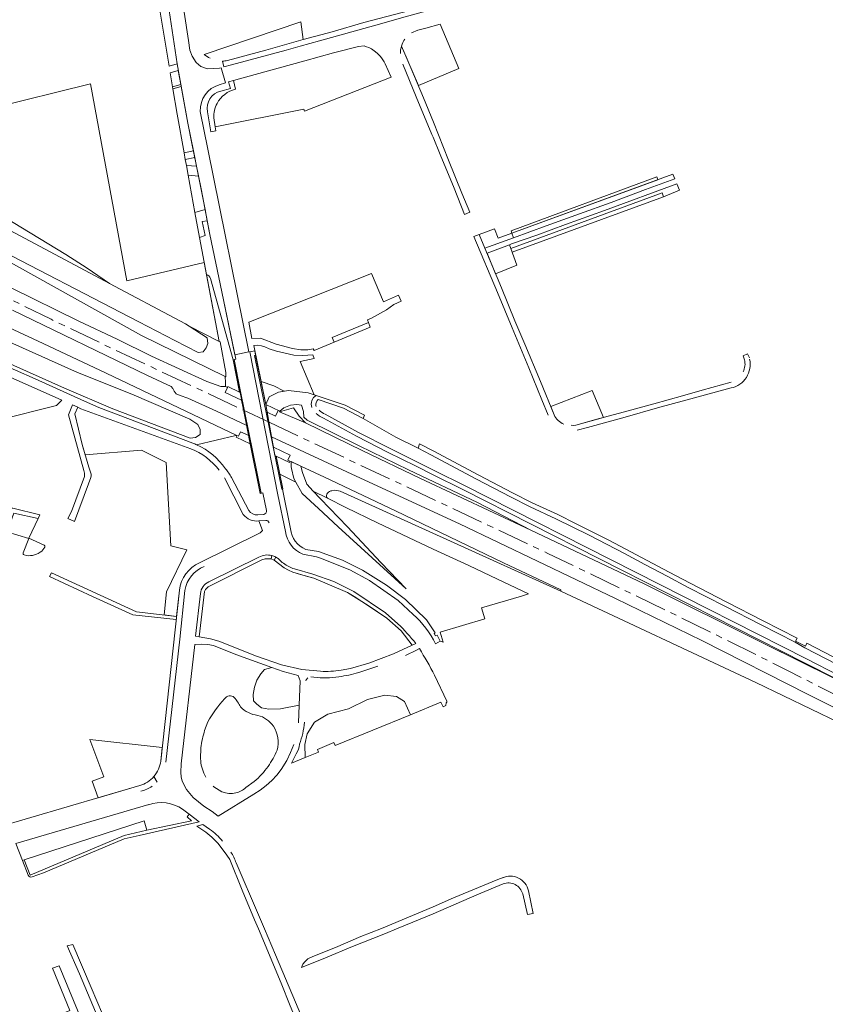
# Model space of a CAD drawing. Header units: metres. Extents: x 209813 to 223847, y 571801 to 587119.
# Tile 736 of 746: x 222370 to 222624, y 585226 to 585536. Entities that reach past the tile are written whole.
import ezdxf

# ---------------------------------------------------------------- set-up
doc = ezdxf.new("R2010")
doc.units = ezdxf.units.M
doc.linetypes.add('AM-AS', pattern=[16, 10, -2, 2, -2])
for name, color, linetype, lineweight in [('B-RO-AM-AS_SPOOR-G', 8, 'AM-AS', 0), ('B-RO-GK-BESCHOEIING-G', 8, 'GK-BESCHOEIING', 0), ('B-RO-GR-BEPLANTING_CULTUUR_BODEMBEDEKKER-GV', 8, 'Continuous', 0), ('B-RO-GR-BEPLANTING_CULTUUR_BOSPLANTSOEN-GV', 8, 'Continuous', 0), ('B-RO-GR-BEPLANTING_CULTUUR_HEESTERS-GV', 8, 'Continuous', 0), ('B-RO-GR-BEPLANTING_CULTUUR_VASTE PLANTENVAK-GV', 8, 'Continuous', 0), ('B-RO-GR-GRAS-GV', 8, 'Continuous', 0), ('B-RO-GR-GROENVOORZIENING-GV', 8, 'Continuous', 0), ('B-RO-GR-HAAG-GV', 8, 'Continuous', 0), ('B-RO-IE-TERREINAFSCHEIDING_KUNSTMATIG_MUUR-GV', 8, 'Continuous', 0), ('B-RO-OG-TERREIN_CULTUURSCHEIDING-GV', 8, 'Continuous', 0), ('B-RO-VH-VERHARDING_FUNDERING_ZAND-GV', 8, 'Continuous', 0), ('B-RO-VH-VERHARDING_HALFVERHARDING-GV', 8, 'Continuous', 0), ('B-RO-VH-VERHARDING_OPEN-GV', 8, 'Continuous', 0), ('B-RO-VH-VERHARDING_STRAATBAKSTEEN-GV', 8, 'Continuous', 0), ('B-RO-VH-VERHARDING_TEGEL-GV', 8, 'Continuous', 0)]:
    doc.layers.add(name, color=color, linetype=linetype, lineweight=lineweight)
doc.linetypes.add('GK-BESCHOEIING', pattern='A,30,-5,[1,NLCS.shx,S=1,R=0,X=0,Y=0],-5', length=40)

msp = doc.modelspace()

# ---------------------------------------------------------------- linework, layer by layer
at = {"layer": 'B-RO-AM-AS_SPOOR-G', "flags": 128}
for points in [[(222072.856, 585600.132), (222087.478, 585593.239), (222118.847, 585578.405), (222135.784, 585570.245), (222163.995, 585556.232), (222176.817, 585549.678), (222191.981, 585541.776), (222208.399, 585533.034), (222255.371, 585507.19), (222274.867, 585496.365), (222302.677, 585481.15), (222316.969, 585473.523), (222329.015, 585467.21), (222342.707, 585460.16), (222367.558, 585447.701), (222379.576, 585441.831), (222396.708, 585433.616), (222440.248, 585413.168)], [(222440.248, 585413.168), (222448.252, 585409.409)], [(222448.252, 585409.409), (222500.327, 585384.952), (222536.168, 585368.087), (222582.069, 585345.932), (222611.692, 585331.188), (222658.182, 585307.548), (222687.897, 585292.289), (222765.892, 585252.448), (222786.748, 585241.977)]]:
    msp.add_lwpolyline(points, dxfattribs=at)
at = {"layer": 'B-RO-GK-BESCHOEIING-G', "flags": 128}
for points in [[(222478.389, 585411.673), (222477.868, 585410.587)], [(222477.868, 585410.587), (222488.232, 585404.74), (222495.276, 585401.203)], [(222495.276, 585401.203), (222495.695, 585402.631)]]:
    msp.add_lwpolyline(points, dxfattribs=at)
at = {"layer": 'B-RO-GR-BEPLANTING_CULTUUR_BODEMBEDEKKER-GV', "flags": 128}
for points in [[(222437.698, 585514.364), (222437.104, 585517.088), (222435.509, 585516.64), (222436.087, 585514.545), (222433.027, 585513.7)], [(222428.828, 585507.257), (222429.935, 585500.956), (222431.483, 585501.266), (222431.28, 585502.498)], [(222431.28, 585502.498), (222430.856, 585505.314)]]:
    msp.add_lwpolyline(points, dxfattribs=at)
at = {"layer": 'B-RO-GR-BEPLANTING_CULTUUR_BODEMBEDEKKER-GV'}
for points in [[(222433.027, 585513.7, 0.4062052), (222428.828, 585507.257)], [(222430.856, 585505.314, -0.1314738), (222431.877, 585509.824)]]:
    msp.add_lwpolyline(points, format="xyb", dxfattribs=at)
at = {"layer": 'B-RO-GR-BEPLANTING_CULTUUR_BOSPLANTSOEN-GV', "flags": 128}
for points in [[(222489.998, 585527.946), (222495.31, 585515.465), (222508.097, 585520.835), (222502.153, 585534.793), (222497.676, 585533.577), (222495.179, 585532.967), (222493.182, 585532.06)], [(222483.26, 585524.769), (222482.377, 585525.665), (222481.404, 585526.463), (222480.579, 585527.007), (222479.7, 585527.457), (222478.959, 585527.736), (222478.198, 585527.952), (222476.398, 585527.845), (222468.606, 585525.765), (222459.516, 585523.28), (222446.979, 585519.781), (222437.104, 585517.088), (222437.698, 585514.364)], [(222430.856, 585505.314), (222431.28, 585502.498), (222459.168, 585508.05), (222459.432, 585507.378), (222486.745, 585518.098), (222484.869, 585522.374)], [(222452.982, 585419.168), (222454.374, 585419.371), (222460.601, 585418.708), (222462.45, 585418.083), (222458.058, 585428.516), (222462.526, 585429.491), (222462.019, 585430.673), (222460.476, 585430.496), (222458.688, 585430.449), (222456.025, 585430.582), (222450.632, 585431.821), (222448.323, 585432.544), (222446.973, 585433.147), (222445.882, 585433.527), (222444.493, 585433.66), (222443.414, 585433.592), (222445.721, 585422.254)], [(222423.554, 585401.05), (222388.974, 585413.673), (222387.943, 585414.139), (222387.086, 585412.035), (222389.311, 585402.369), (222390.301, 585399.087)], [(222390.301, 585399.087), (222408.049, 585400.617), (222415.824, 585396.671), (222417.35, 585370.466), (222422.343, 585369.172), (222415.955, 585355.969), (222415.22, 585348.673), (222419.082, 585348.21), (222419.988, 585356.53)], [(222454.856, 585397.182), (222454.653, 585396.751), (222450.511, 585398.721), (222451.672, 585393.016), (222456.655, 585390.495), (222456.035, 585391.643), (222455.297, 585394.81)], [(222455.255, 585396.995), (222454.856, 585397.182)], [(222458.223, 585395.608), (222455.255, 585396.995)], [(222540.171, 585356.172), (222540.231, 585356.606), (222522.167, 585365.118), (222488.068, 585381.524), (222465.746, 585392.091), (222458.223, 585395.608), (222458.792, 585393.596), (222460.128, 585389.89), (222462.144, 585387.718), (222466.63, 585385.448), (222466.48, 585385.677), (222466.368, 585386.034), (222466.388, 585386.298)], [(222440.13, 585380.326), (222434.216, 585391.845)], [(222451.672, 585393.016), (222452.615, 585388.385), (222452.444, 585388.344)], [(222456.655, 585390.495), (222458.717, 585386.995), (222463.849, 585382.274), (222470.077, 585376.448), (222491.451, 585356.96), (222483.533, 585365.193), (222472.977, 585376.487), (222464.46, 585385.222), (222462.144, 585387.718)], [(222452.444, 585388.344), (222455.024, 585375.844)], [(222468.077, 585387.842), (222469.016, 585388.02), (222470.707, 585387.638), (222540.171, 585356.172)], [(222459.888, 585369.341), (222463.817, 585368.629), (222471.366, 585365.902), (222477.663, 585362.825), (222485.257, 585358.028), (222491.263, 585353.533), (222497.832, 585347.119), (222500.617, 585343.066), (222500.296, 585342.835), (222500.761, 585342.063), (222501.19, 585342.321), (222502.188, 585340.396), (222503.107, 585340.149), (222502.225, 585343.271), (222516.307, 585347.511), (222515.224, 585350.964), (222527.809, 585354.655), (222530.067, 585355.335), (222518.046, 585361.011), (222511.18, 585364.237), (222499.932, 585369.379), (222482.421, 585377.761), (222472.443, 585382.507), (222466.63, 585385.448)], [(222426.305, 585365.101), (222445.46, 585374.594), (222446.194, 585375.245), (222445.06, 585378.33)], [(222414.12, 585302.657), (222414.581, 585306.887), (222391.78, 585309.416), (222396.145, 585297.659), (222392.471, 585296.295), (222394.395, 585291.112), (222407.498, 585294.949)]]:
    msp.add_lwpolyline(points, dxfattribs=at)
at = {"layer": 'B-RO-GR-BEPLANTING_CULTUUR_BOSPLANTSOEN-GV'}
for points in [[(222491.089, 585530.151, 0.0874394), (222489.998, 585527.946)], [(222484.869, 585522.374, 0.0604629), (222483.26, 585524.769)], [(222437.698, 585514.364, 0.2147465), (222431.877, 585509.824)], [(222432.576, 585394.254, 0.1383242), (222423.554, 585401.05)], [(222455.255, 585396.995, 0.0787335), (222455.297, 585394.81)], [(222466.388, 585386.298, -0.2617443), (222467.342, 585387.595)], [(222467.342, 585387.595, -0.1541632), (222468.077, 585387.842)], [(222445.06, 585378.33, -0.2693948), (222440.13, 585380.326)], [(222411.968, 585297.806, 0.1472057), (222414.12, 585302.657)]]:
    msp.add_lwpolyline(points, format="xyb", dxfattribs=at)
at = {"layer": 'B-RO-GR-BEPLANTING_CULTUUR_BOSPLANTSOEN-GV', "flags": 128}
for points in [[(222462.445, 585432.036), (222468.73, 585434.622), (222468.192, 585436.093), (222479.607, 585440.788), (222479.27, 585441.678), (222480.572, 585442.173), (222485.24, 585444.809), (222487.578, 585446.509), (222489.905, 585447.528), (222489.087, 585449.398), (222484.283, 585447.307), (222480.522, 585456.266), (222441.894, 585440.937), (222442.872, 585435.788), (222445.578, 585435.9), (222450.543, 585434.033), (222455.641, 585432.59), (222458.316, 585432.202), (222460.502, 585432.268), (222462.2, 585432.557)], [(222382.939, 585416.404), (222365.715, 585424.017), (222357.68, 585427.599), (222349.345, 585431.332), (222334.771, 585437.891), (222329.107, 585425.472), (222341.849, 585419.905), (222341.597, 585419.206), (222349.042, 585416.096), (222350.317, 585406.714), (222362.807, 585410.007), (222381.254, 585414.649)], [(222452.982, 585419.168), (222449.815, 585420.829), (222445.721, 585422.254), (222447.204, 585414.965), (222448.312, 585417.449), (222451.194, 585418.907)], [(222449.083, 585332.1), (222446.865, 585331.465), (222445.624, 585330.142), (222444.382, 585328.118), (222443.626, 585325.914), (222443.296, 585323.599), (222443.378, 585321.614), (222444.37, 585320.539), (222445.858, 585319.464), (222448.173, 585318.968), (222451.892, 585319.133), (222457.702, 585320.28), (222458.088, 585327.883), (222457.396, 585329.637), (222452.702, 585330.858)], [(222459.603, 585303.749), (222463.887, 585305.484), (222463.522, 585306.278), (222468.717, 585308.502), (222469.109, 585307.599), (222492.86, 585317.225), (222490.987, 585321.391), (222488.424, 585322.962), (222484.787, 585323.458), (222479.249, 585322.052), (222473.298, 585319.076), (222466.767, 585317.422), (222462.552, 585314.859), (222460.32, 585311.22), (222459.576, 585307.913)]]:
    msp.add_lwpolyline(points, close=True, dxfattribs=at)
at = {"layer": 'B-RO-GR-BEPLANTING_CULTUUR_HEESTERS-GV', "flags": 128}
for points in [[(222435.115, 585523.388), (222447.203, 585526.685), (222459.046, 585530.002), (222458.239, 585535.576), (222427.839, 585525.264)], [(222543.458, 585408.45), (222544.207, 585408.392), (222544.958, 585408.484), (222553.707, 585410.853), (222550.144, 585419.433), (222537.037, 585414.338), (222538.092, 585411.71)], [(222447.472, 585381.579), (222446.346, 585387.178), (222445.486, 585387.003), (222442.305, 585402.623), (222437.934, 585404.702), (222438.086, 585405.115), (222437.819, 585405.219), (222425.444, 585402.295)], [(222436.463, 585391.974), (222441.935, 585381.592)], [(222377.342, 585370.72), (222372.538, 585372.875), (222375.456, 585379.068), (222367.857, 585380.729), (222365.64, 585374.884), (222372.497, 585372.766), (222370.781, 585368.245)], [(222444.68, 585380.237), (222446.57, 585380.386)], [(222376.629, 585368.813), (222377.57, 585370.014)], [(222371.095, 585367.592), (222371.772, 585367.383)]]:
    msp.add_lwpolyline(points, dxfattribs=at)
at = {"layer": 'B-RO-GR-BEPLANTING_CULTUUR_HEESTERS-GV'}
for points in [[(222427.839, 585525.264, 0.0708627), (222429.713, 585524.068)], [(222538.092, 585411.71, 0.1959632), (222541.162, 585408.825)], [(222425.444, 585402.295, -0.1324504), (222434.54, 585394.758)], [(222434.54, 585394.758, -0.0307479), (222436.463, 585391.974)], [(222441.935, 585381.592, 0.2774268), (222444.68, 585380.237)], [(222446.57, 585380.386, 0.4473106), (222447.472, 585381.579)], [(222371.772, 585367.383, 0.1980517), (222376.629, 585368.813)], [(222377.57, 585370.014, 0.4364814), (222377.342, 585370.72)], [(222370.781, 585368.245, 0.4291125), (222371.095, 585367.592)]]:
    msp.add_lwpolyline(points, format="xyb", dxfattribs=at)
at = {"layer": 'B-RO-GR-BEPLANTING_CULTUUR_HEESTERS-GV', "flags": 128}
for points in [[(222519.28, 585470.299), (222514.509, 585468.571), (222516.307, 585464.213), (222525.325, 585467.513), (222524.8, 585468.948), (222520.462, 585467.358)], [(222524.485, 585464.127), (222524.069, 585465.305), (222516.99, 585462.656), (222519.667, 585456.201), (222526.378, 585458.936)], [(222409.789, 585280.885), (222408.939, 585283.815), (222371.104, 585271.577), (222372.992, 585266.695), (222402.562, 585279.184)]]:
    msp.add_lwpolyline(points, close=True, dxfattribs=at)
at = {"layer": 'B-RO-GR-BEPLANTING_CULTUUR_VASTE PLANTENVAK-GV', "flags": 128}
msp.add_lwpolyline([(222389.059, 585221.495), (222387.9, 585224.193), (222382.102, 585238.079), (222380.013, 585237.391), (222385.523, 585224.085), (222380.441, 585221.981), (222380.602, 585221.59), (222373.446, 585218.607), (222369.821, 585217.111), (222371.029, 585213.991), (222384.531, 585219.641), (222386.314, 585215.469)], dxfattribs=at)
at = {"layer": 'B-RO-GR-GRAS-GV', "flags": 128}
for points in [[(222168.797, 585557.603), (222207.796, 585537.757), (222247.398, 585515.968), (222293.998, 585489.753), (222319.921, 585475.999), (222345.001, 585462.896), (222367.002, 585451.742), (222388.269, 585441.256), (222400.391, 585435.608), (222411.2, 585430.266), (222428.617, 585422.209), (222433.063, 585420.622), (222434.574, 585420.62), (222434.583, 585421.976), (222434.441, 585423.817), (222408.045, 585436.765), (222347.426, 585470.475), (222307.666, 585491.11), (222279.09, 585509.692), (222217.321, 585547.472), (222187, 585565.644)], [(222397.933, 585453.146), (222420.154, 585441.315), (222421.907, 585440.413), (222423.073, 585439.667), (222432.547, 585434.847), (222427.795, 585459.689), (222403.423, 585453.963), (222391.95, 585516.034), (222360.463, 585508.249), (222356.342, 585509.255), (222354.719, 585511.807), (222350.109, 585529.303), (222348.546, 585537.304)], [(222363.408, 585471.507), (222397.933, 585453.146), (222390.935, 585457.975), (222384.19, 585462.305), (222364.67, 585474.101)], [(222423.073, 585439.667), (222428.776, 585436.022), (222428.976, 585434.262), (222428.469, 585432.862), (222427.49, 585431.611), (222425.872, 585431.402), (222418.534, 585435.168), (222407.205, 585441.016), (222358.442, 585466.274)], [(222358.491, 585442.847), (222377.116, 585434.187), (222396.935, 585424.9), (222438.117, 585405.195), (222438.613, 585404.973), (222439.247, 585406.402), (222441.851, 585405.18), (222441.206, 585408.395), (222431.698, 585412.888), (222422.665, 585416.955), (222420.193, 585417.853), (222419.033, 585418.4), (222418.377, 585419.188), (222417.895, 585420.042), (222417.436, 585420.677), (222409.931, 585424.18), (222367.374, 585444.671)], [(222434.441, 585423.817), (222434.594, 585423.742), (222434.602, 585425.096), (222432.811, 585434.712), (222432.547, 585434.847)], [(222649.789, 585307.889), (222618.213, 585323.654), (222584.61, 585340.618), (222557.403, 585353.897), (222508.237, 585377.427), (222475.678, 585392.382), (222449.078, 585404.767), (222449.656, 585401.516), (222454.964, 585399.024), (222454.225, 585397.488), (222458.223, 585395.608), (222465.746, 585392.091), (222488.068, 585381.524), (222522.167, 585365.118), (222540.231, 585356.606), (222540.171, 585356.172), (222601.675, 585327.396), (222627.818, 585314.846)]]:
    msp.add_lwpolyline(points, dxfattribs=at)
msp.add_lwpolyline([(222455.962, 585413.893), (222451.578, 585412.682), (222459.747, 585409.254), (222457.735, 585411.332)], close=True, dxfattribs=at)
at = {"layer": 'B-RO-GR-GROENVOORZIENING-GV', "flags": 128}
for points in [[(222425.444, 585402.295), (222437.819, 585405.219), (222438.117, 585405.195), (222396.935, 585424.9), (222377.116, 585434.187), (222358.491, 585442.847), (222317.152, 585462.24), (222243.339, 585496.81), (222214.984, 585510.01), (222204.329, 585515.176), (222194.449, 585519.72), (222183.892, 585524.702)], [(222211.063, 585481.348), (222212.139, 585476.981), (222216.024, 585471.276), (222220.984, 585466.232), (222226.853, 585463.751), (222233.135, 585463.669), (222235.603, 585462.38), (222259.937, 585466.94), (222268.889, 585468.664), (222275.885, 585467.179), (222278.136, 585466.183), (222305.417, 585453.947), (222348.208, 585434.838), (222362.033, 585428.582), (222374.561, 585423.032), (222390.133, 585416.069), (222394.581, 585414.038), (222424.235, 585402.805)], [(222428.504, 585455.98), (222432.547, 585434.847), (222432.811, 585434.712), (222434.602, 585425.096), (222434.594, 585423.742), (222434.441, 585423.817), (222434.583, 585421.976), (222434.574, 585420.62), (222435.15, 585420.332), (222435.289, 585420.644), (222438.995, 585418.877), (222436.966, 585429.097), (222429.797, 585454.683)], [(222350.025, 585442.025), (222387.884, 585425.064), (222405.009, 585418.302), (222423.254, 585410.419), (222425.772, 585408.728), (222426.534, 585407.137), (222426.567, 585405.58), (222425.043, 585404.585), (222423.396, 585404.398), (222399.036, 585413.644), (222383.739, 585420.15), (222327.826, 585445.086)], [(222462.45, 585418.083), (222460.601, 585418.708), (222454.374, 585419.371), (222451.194, 585418.907), (222448.312, 585417.449), (222447.204, 585414.965), (222451.653, 585412.845), (222452.917, 585413.903), (222455.037, 585414.764), (222457.024, 585414.996), (222458.497, 585414.772), (222459.151, 585412.747), (222459.19, 585411.03), (222460.231, 585410.065), (222476.662, 585401.957), (222492.223, 585394.42), (222513.95, 585384.129), (222530.794, 585375.445), (222566.46, 585358.503), (222604.823, 585339.378), (222636.039, 585323.972)], [(222461.782, 585416.215), (222462.312, 585417.196), (222463.093, 585417.866), (222462.45, 585418.083)], [(222463.058, 585415.525), (222463.46, 585416.27), (222463.765, 585416.531), (222471.751, 585413.805), (222477.868, 585410.587), (222478.389, 585411.673), (222472.266, 585414.738), (222463.093, 585417.866)], [(222465.374, 585410.707), (222475.798, 585405.008), (222485.774, 585399.911), (222494.454, 585395.671), (222499.941, 585392.845), (222509.288, 585388.215), (222617.056, 585333.626), (222627.2, 585328.414), (222636.039, 585323.972), (222644.429, 585319.832), (222670.827, 585305.99), (222709.796, 585286.022), (222732.783, 585274.377), (222796.62, 585241.73), (222806.332, 585236.561)], [(222627.815, 585329.614), (222617.666, 585334.829), (222509.887, 585389.424), (222500.549, 585394.049), (222495.059, 585396.877), (222486.377, 585401.118), (222476.416, 585406.207), (222465.933, 585411.942)], [(222631.297, 585332.771), (222617.793, 585339.81), (222617.3, 585338.85), (222614.159, 585340.463), (222614.652, 585341.424), (222603.998, 585346.872), (222592.56, 585352.749), (222581.024, 585358.676), (222574.411, 585362.199), (222567.401, 585365.876), (222555.318, 585372.21), (222545.024, 585377.423), (222539.254, 585380.287), (222531.194, 585384.026), (222525.028, 585387.194), (222514.337, 585392.712), (222499.976, 585400.4), (222495.695, 585402.631), (222495.276, 585401.203), (222499.294, 585399.109), (222513.663, 585391.417), (222524.362, 585385.895), (222530.531, 585382.724), (222538.622, 585378.971), (222549.143, 585373.867), (222560.31, 585368.004), (222566.719, 585364.586), (222573.729, 585360.909), (222580.341, 585357.386), (222591.9, 585351.447), (222603.342, 585345.568), (222614.114, 585340.059), (222617.143, 585338.371), (222630.561, 585331.378)], [(222445.083, 585366.879), (222429.273, 585359.093)], [(222488.896, 585345.848), (222484.96, 585349.334), (222474.965, 585356.049), (222468.664, 585359.218), (222462.056, 585361.584), (222456.251, 585363.178)], [(222373.567, 585266.141), (222377.156, 585267.393), (222402.606, 585278.19), (222407.311, 585279.221), (222426.281, 585283.541), (222423.076, 585285.932), (222422.448, 585285.09), (222423.771, 585283.862), (222409.789, 585280.885), (222402.562, 585279.184), (222372.992, 585266.695), (222371.104, 585271.577), (222370.519, 585271.351), (222372.304, 585266.725)]]:
    msp.add_lwpolyline(points, dxfattribs=at)
for points in [[(222570.77, 585485.799), (222570.439, 585486.702), (222524.527, 585469.693), (222524.8, 585468.948)], [(222524.883, 585463.025), (222572.612, 585480.465), (222572.172, 585481.69), (222524.485, 585464.127)]]:
    msp.add_lwpolyline(points, close=True, dxfattribs=at)
at = {"layer": 'B-RO-GR-GROENVOORZIENING-GV'}
for points in [[(222429.797, 585454.683, 0.2447871), (222428.504, 585455.98)], [(222461.782, 585416.215, 0.1488261), (222461.69, 585414.025)], [(222463.066, 585414.379, -0.1274057), (222463.058, 585415.525)], [(222465.933, 585411.942, -0.0842682), (222464.083, 585413.178)], [(222465.374, 585410.707, -0.0838011), (222463.156, 585412.189)], [(222424.235, 585402.805, -0.0141203), (222425.444, 585402.295)], [(222451.335, 585366.278, 0.0522723), (222450.383, 585366.925)], [(222452.856, 585364.966, -0.0787294), (222451.335, 585366.278)], [(222456.251, 585363.178, -0.0966438), (222452.856, 585364.966)]]:
    msp.add_lwpolyline(points, format="xyb", dxfattribs=at)
at = {"layer": 'B-RO-GR-HAAG-GV', "flags": 128}
for points in [[(222524.8, 585468.948), (222570.77, 585485.799), (222570.439, 585486.702), (222524.527, 585469.693)], [(222524.485, 585464.127), (222524.883, 585463.025), (222572.612, 585480.465), (222572.172, 585481.69)]]:
    msp.add_lwpolyline(points, close=True, dxfattribs=at)
for points in [[(222426.623, 585355.402), (222425.124, 585341.957), (222426.194, 585341.819), (222427.892, 585356.069), (222428.27, 585356.683), (222429.12, 585357.533), (222445.983, 585366.038), (222447.022, 585366.322), (222447.92, 585366.416), (222448.912, 585366.369), (222449.183, 585367.398)], [(222450.383, 585366.925), (222449.856, 585365.944), (222452.974, 585363.534), (222454.391, 585362.778), (222455.713, 585362.211), (222460.39, 585360.794), (222462.421, 585360.321), (222473.001, 585355.785), (222479.519, 585351.627), (222485.329, 585347.658), (222489.911, 585343.642), (222493.377, 585339.216), (222494.514, 585339.711)], [(222423.076, 585285.932), (222422.448, 585285.09), (222423.771, 585283.862), (222409.789, 585280.885), (222402.562, 585279.184), (222372.992, 585266.695), (222371.104, 585271.577), (222370.519, 585271.351), (222372.304, 585266.725)], [(222373.567, 585266.141), (222377.156, 585267.393), (222402.606, 585278.19), (222407.311, 585279.221), (222426.281, 585283.541), (222423.076, 585285.932)]]:
    msp.add_lwpolyline(points, dxfattribs=at)
at = {"layer": 'B-RO-GR-HAAG-GV'}
for points in [[(222449.183, 585367.398, 0.1943026), (222445.083, 585366.879)], [(222429.273, 585359.093, 0.2708057), (222426.623, 585355.402)], [(222494.514, 585339.711, 0.0346199), (222488.896, 585345.848)], [(222372.304, 585266.725, 0.4067658), (222373.567, 585266.141)]]:
    msp.add_lwpolyline(points, format="xyb", dxfattribs=at)
at = {"layer": 'B-RO-IE-TERREINAFSCHEIDING_KUNSTMATIG_MUUR-GV', "flags": 128}
for points in [[(222437.26, 585429.156), (222436.966, 585429.097), (222439.113, 585418.821), (222442.305, 585402.623), (222445.486, 585387.003), (222445.78, 585387.063), (222439.251, 585419.125)], [(222444.033, 585430.548), (222443.682, 585430.477), (222452.25, 585388.298), (222452.615, 585388.385), (222450.511, 585398.721), (222450.121, 585398.906), (222447.204, 585414.965)]]:
    msp.add_lwpolyline(points, close=True, dxfattribs=at)
at = {"layer": 'B-RO-OG-TERREIN_CULTUURSCHEIDING-GV', "flags": 128}
for points in [[(222419.271, 585522.365), (222416.77, 585539.174), (222414.886, 585551.381), (222412.233, 585552.846), (222411.797, 585552.846), (222413.287, 585542.461), (222416.748, 585521.635)], [(222420.45, 585515.833), (222419.647, 585520.283), (222417.098, 585519.519), (222417.834, 585515.06)], [(222424.409, 585494.924), (222422.643, 585503.69), (222420.56, 585515.225), (222417.936, 585514.44), (222419.253, 585506.462), (222421.469, 585494.328)], [(222424.841, 585492.804), (222421.853, 585492.223), (222422.199, 585490.331), (222425.389, 585490.106)], [(222424.909, 585475.491), (222428.102, 585476.429), (222426.038, 585486.915), (222422.759, 585487.263)], [(222524.8, 585468.948), (222525.325, 585467.513), (222535.633, 585471.256), (222546.125, 585475.093), (222556.064, 585478.686), (222566.909, 585482.77), (222576.145, 585486.12), (222575.548, 585487.55)], [(222524.069, 585465.305), (222524.485, 585464.127), (222572.172, 585481.69), (222572.612, 585480.465), (222577.616, 585482.554), (222576.778, 585484.563), (222553.937, 585476.158), (222541.689, 585471.74), (222532.702, 585468.387), (222524.672, 585465.573)], [(222451.578, 585412.682), (222455.962, 585413.893), (222457.735, 585411.332), (222459.747, 585409.254), (222477.858, 585400.394), (222495.734, 585391.802), (222530.784, 585375.45), (222513.95, 585384.129), (222492.223, 585394.42), (222476.662, 585401.957), (222460.231, 585410.065), (222459.19, 585411.03), (222459.151, 585412.747), (222458.497, 585414.772), (222457.024, 585414.996), (222455.037, 585414.764), (222452.917, 585413.903), (222451.653, 585412.845)]]:
    msp.add_lwpolyline(points, close=True, dxfattribs=at)
for points in [[(222428.78, 585472.917), (222427.215, 585472.656), (222428.172, 585468.212), (222426.346, 585467.622), (222428.504, 585455.98)], [(222429.797, 585454.683), (222436.966, 585429.097), (222437.802, 585429.265), (222433.423, 585450.499), (222429.615, 585468.588), (222428.78, 585472.917)], [(222470.954, 585331.28), (222473.923, 585331.824), (222479.712, 585333.522), (222487.428, 585336.412), (222493.377, 585339.216), (222489.911, 585343.642), (222485.329, 585347.658), (222475.646, 585354.179), (222473.001, 585355.785), (222462.421, 585360.321), (222458.122, 585361.455), (222455.713, 585362.211), (222454.391, 585362.778), (222452.974, 585363.534), (222449.856, 585365.944), (222448.912, 585366.369), (222447.92, 585366.416), (222447.022, 585366.322), (222445.983, 585366.038), (222429.12, 585357.533), (222428.27, 585356.683), (222427.892, 585356.069), (222426.194, 585341.819), (222429.85, 585341.214), (222432.397, 585340.453), (222444.275, 585335.748), (222452.147, 585332.983), (222458.542, 585331.508), (222464.52, 585330.948)], [(222449.083, 585332.1), (222437.777, 585336.177), (222430.705, 585339.036), (222428.949, 585339.383), (222427.124, 585339.474), (222424.833, 585339.416), (222420.516, 585301.828), (222420.433, 585299.057), (222420.577, 585297.676), (222420.891, 585296.323), (222422.202, 585293.727), (222424.367, 585291.205), (222427.754, 585288.488), (222430.296, 585286.776), (222432.189, 585285.267), (222443.422, 585292.223), (222445.428, 585293.506), (222447.332, 585294.935), (222449.114, 585296.514), (222450.75, 585298.245), (222452.08, 585300.017), (222453.858, 585302.809), (222455.047, 585305.303), (222456.045, 585307.879)], [(222495.621, 585338.125), (222494.697, 585337.566), (222491.272, 585335.866)], [(222457.527, 585314.727), (222457.702, 585320.28), (222451.892, 585319.133), (222448.173, 585318.968), (222445.858, 585319.464), (222444.37, 585320.539), (222443.378, 585321.614), (222443.296, 585323.599), (222443.626, 585325.914), (222444.382, 585328.118), (222445.624, 585330.142), (222446.865, 585331.465), (222449.083, 585332.1)], [(222482.56, 585332.58), (222476.513, 585330.59)], [(222462.393, 585329.065), (222461.441, 585329.217)], [(222504.313, 585321.564), (222500.398, 585329.727)], [(222456.831, 585304.973), (222455.318, 585302.013), (222459.603, 585303.749), (222459.576, 585307.913), (222460.32, 585311.22), (222462.552, 585314.859), (222466.767, 585317.422), (222473.298, 585319.076), (222479.249, 585322.052), (222484.787, 585323.458), (222488.424, 585322.962), (222490.987, 585321.391), (222492.86, 585317.225), (222502.429, 585321.167), (222503.129, 585319.752), (222503.953, 585320.119), (222504.088, 585320.978)], [(222427.965, 585312.303), (222428.421, 585313.671), (222428.978, 585315.001)], [(222426.721, 585302.752), (222426.673, 585303.353), (222426.74, 585306.855)], [(222437.773, 585292.598), (222436.691, 585292.433), (222435.597, 585292.466), (222434.522, 585292.657), (222433.421, 585292.982), (222430.882, 585294.529), (222430.633, 585294.73)], [(222443.59, 585296.225), (222440.931, 585294.285)], [(222410.412, 585288.96), (222368.451, 585276.714), (222370.519, 585271.351), (222371.104, 585271.577)], [(222371.104, 585271.577), (222408.939, 585283.815), (222409.789, 585280.885), (222423.771, 585283.862), (222422.448, 585285.09), (222423.076, 585285.932), (222421.006, 585287.477)]]:
    msp.add_lwpolyline(points, dxfattribs=at)
at = {"layer": 'B-RO-OG-TERREIN_CULTUURSCHEIDING-GV'}
for points in [[(222500.398, 585329.727, 0.0196549), (222495.621, 585338.125)], [(222460.493, 585328.873, 0.150241), (222459.888, 585327.925)], [(222470.294, 585329.231, -0.069863), (222462.393, 585329.065)], [(222464.52, 585330.948, 0.0509718), (222470.954, 585331.28)], [(222476.513, 585330.59, -0.0509637), (222470.294, 585329.231)], [(222428.978, 585315.001, -0.0622502), (222434.256, 585322.276)], [(222434.256, 585322.276, -0.4525479), (222437.308, 585322.693)], [(222437.308, 585322.693, -0.0450624), (222439.275, 585319.751)], [(222439.275, 585319.751, 0.1769717), (222444.675, 585317.046)], [(222504.088, 585320.978, 0.3304365), (222504.313, 585321.564)], [(222444.675, 585317.046, -0.1845449), (222449.651, 585313.605)], [(222449.651, 585313.605, -0.2071844), (222450.836, 585306.1)], [(222459.427, 585314.869, -0.0584486), (222457.895, 585307.921)], [(222426.74, 585306.855, -0.0416257), (222427.965, 585312.303)], [(222457.895, 585307.921, -0.1445315), (222456.831, 585304.973)], [(222450.836, 585306.1, -0.0414308), (222447.962, 585300.909)], [(222428.321, 585297.621, -0.1115143), (222426.721, 585302.752)], [(222447.962, 585300.909, -0.0607296), (222443.59, 585296.225)], [(222440.931, 585294.285, -0.1281996), (222437.773, 585292.598)], [(222421.006, 585287.477, 0.2351022), (222410.262, 585288.91)]]:
    msp.add_lwpolyline(points, format="xyb", dxfattribs=at)
at = {"layer": 'B-RO-VH-VERHARDING_FUNDERING_ZAND-GV', "flags": 128}
for points in [[(222449.183, 585367.398), (222448.912, 585366.369)], [(222449.183, 585367.398), (222448.912, 585366.369)], [(222448.912, 585366.369), (222449.856, 585365.944), (222450.383, 585366.925)], [(222448.912, 585366.369), (222449.856, 585365.944), (222450.383, 585366.925)]]:
    msp.add_lwpolyline(points, dxfattribs=at)
at = {"layer": 'B-RO-VH-VERHARDING_FUNDERING_ZAND-GV'}
msp.add_lwpolyline([(222450.383, 585366.925, 0.058297), (222449.183, 585367.398)], format="xyb", dxfattribs=at)
msp.add_lwpolyline([(222450.383, 585366.925, 0.058297), (222449.183, 585367.398)], format="xyb", dxfattribs=at)
at = {"layer": 'B-RO-VH-VERHARDING_HALFVERHARDING-GV', "flags": 128}
for points in [[(222367.374, 585444.671), (222409.931, 585424.18), (222417.436, 585420.677), (222417.895, 585420.042), (222418.377, 585419.188), (222419.033, 585418.4), (222420.193, 585417.853), (222422.665, 585416.955), (222431.698, 585412.888), (222441.206, 585408.395), (222439.613, 585416.329), (222434.441, 585418.741), (222435.15, 585420.332), (222434.574, 585420.62), (222433.063, 585420.622), (222428.617, 585422.209), (222411.2, 585430.266), (222400.391, 585435.608), (222388.269, 585441.256), (222367.002, 585451.742)], [(222644.429, 585319.832), (222604.823, 585339.378), (222566.46, 585358.503), (222530.784, 585375.45), (222495.734, 585391.802), (222477.858, 585400.394), (222459.747, 585409.254), (222451.578, 585412.682), (222451.653, 585412.845), (222451.122, 585413.098), (222450.285, 585411.354), (222447.69, 585412.564), (222449.078, 585404.767), (222475.678, 585392.382), (222508.237, 585377.427), (222557.403, 585353.897), (222584.61, 585340.618), (222618.213, 585323.654), (222649.789, 585307.889)]]:
    msp.add_lwpolyline(points, dxfattribs=at)
at = {"layer": 'B-RO-VH-VERHARDING_OPEN-GV', "flags": 128}
for points in [[(222420.45, 585515.833), (222417.834, 585515.06), (222417.936, 585514.44), (222420.56, 585515.225)], [(222424.409, 585494.924), (222421.469, 585494.328), (222421.853, 585492.223), (222424.841, 585492.804)], [(222425.389, 585490.106), (222422.199, 585490.331), (222422.759, 585487.263), (222426.038, 585486.915)], [(222424.909, 585475.491), (222426.346, 585467.622), (222428.172, 585468.212), (222427.215, 585472.656), (222428.78, 585472.917), (222428.102, 585476.429)], [(222468.73, 585434.622), (222480.161, 585439.324), (222479.607, 585440.788), (222468.192, 585436.093)]]:
    msp.add_lwpolyline(points, close=True, dxfattribs=at)
at = {"layer": 'B-RO-VH-VERHARDING_STRAATBAKSTEEN-GV', "flags": 128}
for points in [[(222416.311, 585574.436), (222414.316, 585580.072), (222409.269, 585578.63), (222411.162, 585572.728), (222412.612, 585566.164), (222416.77, 585539.174), (222419.271, 585522.365), (222422.643, 585503.69), (222423.834, 585497.752), (222426.842, 585482.965), (222429.615, 585468.588), (222433.423, 585450.499), (222437.52, 585430.653), (222441.897, 585431.548), (222428.984, 585495.433), (222426.592, 585507.329)], [(222432.56, 585515.758), (222434.57, 585516.359), (222433.159, 585521.078), (222432.675, 585520.934), (222428.881, 585520.729), (222426.797, 585521.515), (222425.293, 585522.78), (222423.994, 585524.729), (222423.277, 585526.677), (222422.867, 585529.685), (222416.292, 585573.106)]]:
    msp.add_lwpolyline(points, dxfattribs=at)
at = {"layer": 'B-RO-VH-VERHARDING_STRAATBAKSTEEN-GV'}
msp.add_lwpolyline([(222426.592, 585507.329, -0.3480174), (222432.56, 585515.758)], format="xyb", dxfattribs=at)
at = {"layer": 'B-RO-VH-VERHARDING_TEGEL-GV', "flags": 128}
for points in [[(222562.615, 585552.776), (222563.268, 585552.913), (222561.328, 585558.058), (222558.11, 585557.227), (222557.402, 585559.194), (222558.965, 585559.81), (222555.226, 585569.697), (222542.326, 585565.147), (222546.539, 585553.974), (222533.822, 585550.507), (222525.966, 585548.363), (222513.045, 585544.782), (222500.097, 585541.203), (222492.255, 585539.059), (222478.12, 585535.304), (222468.181, 585532.466), (222459.046, 585530.002), (222447.203, 585526.685), (222435.115, 585523.388)], [(222433.608, 585523.2), (222434.038, 585521.338), (222436.421, 585522.042), (222453.703, 585526.659), (222458.098, 585527.876), (222464.192, 585529.6), (222481.923, 585534.518), (222491.163, 585537.154), (222499.973, 585539.517), (222508.775, 585541.879), (222518.332, 585544.475), (222526.63, 585546.698), (222535.885, 585549.2), (222544.689, 585551.662), (222553.589, 585553.972), (222555.489, 585549.579)], [(222511.538, 585475.548), (222508.993, 585481.549), (222504.855, 585491.997), (222500.04, 585503.974), (222496.91, 585511.665), (222491.814, 585523.801), (222489.998, 585527.946)], [(222490.42, 585522.195), (222494.609, 585511.956), (222499.51, 585500.071), (222500.006, 585499.219), (222502.174, 585493.777), (222506.61, 585483.125), (222509.89, 585474.863), (222511.538, 585475.548)], [(222538.092, 585411.71), (222533.756, 585422.26), (222528.882, 585433.967), (222525.712, 585441.404), (222521.522, 585451.703), (222520.158, 585455.019), (222516.307, 585464.213), (222514.509, 585468.571), (222512.84, 585467.967), (222520.257, 585450.266), (222524.837, 585439.113), (222530.102, 585426.551), (222534.243, 585416.453), (222536.242, 585411.68)], [(222455.024, 585375.844), (222452.444, 585388.344), (222452.25, 585388.298), (222443.682, 585430.477), (222444.033, 585430.548), (222443.752, 585431.929), (222442.165, 585431.603), (222451.042, 585386.57)], [(222599.638, 585429.647), (222599.078, 585430.943), (222597.646, 585430.369), (222598.133, 585429.113)], [(222593.906, 585422.007), (222584.779, 585419.505), (222578.51, 585417.772), (222569.482, 585415.22), (222561.408, 585413.007), (222550.826, 585410.121), (222544.958, 585408.484), (222544.207, 585408.392), (222543.458, 585408.45)], [(222545.341, 585406.929), (222548.65, 585407.744), (222560.486, 585411.016), (222570.668, 585413.906), (222583.505, 585417.368), (222593.887, 585420.206)], [(222451.042, 585386.57), (222453.445, 585374.979)], [(222376.06, 585380.267), (222367.461, 585382.329), (222366.661, 585382.28), (222358.396, 585359.6), (222345.201, 585364.019), (222342.368, 585357.185), (222341.199, 585354.66), (222342.687, 585354.065), (222345.996, 585361.868), (222358.95, 585357.66)], [(222359.562, 585357.939), (222363.884, 585369.819), (222367.857, 585380.729), (222375.456, 585379.068), (222376.06, 585380.267)], [(222447.2, 585378.498), (222445.06, 585378.33), (222446.194, 585375.245), (222445.46, 585374.594), (222426.305, 585365.101)], [(222500.745, 585339.565), (222502.188, 585340.396), (222501.19, 585342.321), (222500.761, 585342.063), (222500.296, 585342.835), (222500.617, 585343.066), (222497.832, 585347.119), (222491.263, 585353.533), (222485.257, 585358.028), (222477.663, 585362.825), (222471.366, 585365.902), (222463.817, 585368.629), (222459.888, 585369.341)], [(222458.927, 585367.799), (222463.202, 585366.99), (222464.431, 585366.629), (222473.73, 585362.95), (222479.866, 585359.528), (222488.915, 585353.268), (222493.695, 585348.849)], [(222419.082, 585348.21), (222406.49, 585349.721), (222379.647, 585361.946), (222379.092, 585360.797), (222392.662, 585354.534), (222405.335, 585348.726), (222418.978, 585347.261)], [(222419.988, 585356.53), (222414.12, 585302.657)], [(222415.718, 585302.25), (222420.093, 585341.031), (222421.72, 585356.427)], [(222412.959, 585295.963), (222411.968, 585297.806)], [(222407.498, 585294.949), (222338.71, 585274.808)], [(222429.52, 585281.226), (222427.427, 585282.636), (222425.5, 585282.166), (222428.366, 585280.23), (222430.259, 585278.721), (222432.199, 585276.711), (222434.932, 585273.047), (222435.875, 585271.592), (222439.831, 585262.018), (222443.687, 585252.645), (222444.924, 585249.838), (222452.04, 585232.704), (222454.947, 585225.534), (222460.368, 585212.647), (222464.508, 585202.669), (222468.796, 585192.539), (222472.542, 585183.563), (222475.942, 585175.44), (222477.077, 585172.882)], [(222479.026, 585173.189), (222475.346, 585181.881), (222469.901, 585194.969), (222464.457, 585207.856), (222459.718, 585219.246), (222450.242, 585241.624), (222446.824, 585249.83), (222444.944, 585254.241), (222437.87, 585270.532)], [(222522.077, 585265.984), (222520.342, 585265.29), (222506.403, 585259.554), (222500, 585256.76), (222483.674, 585249.92), (222477.173, 585247.323), (222469.184, 585243.943), (222462.094, 585241.116), (222460.446, 585240.31), (222459.499, 585239.406), (222458.902, 585238.653), (222458.439, 585237.634)], [(222458.439, 585237.634), (222466.038, 585240.622), (222474.609, 585244.171), (222484.383, 585248.113), (222488.974, 585249.947), (222499.996, 585254.503), (222513.714, 585260.475), (222522.078, 585263.948)], [(222528.195, 585260.782), (222529.681, 585254.297), (222531.469, 585254.657), (222530.001, 585261.796)]]:
    msp.add_lwpolyline(points, dxfattribs=at)
at = {"layer": 'B-RO-VH-VERHARDING_TEGEL-GV'}
for points in [[(222489.998, 585527.946, 0.0770039), (222489.657, 585525.544)], [(222435.115, 585523.388, -0.0466348), (222433.608, 585523.2)], [(222593.887, 585420.206, 0.4156547), (222599.725, 585429.292)], [(222598.133, 585429.113, -0.162255), (222597.691, 585425.267)], [(222448.258, 585377.7, 0.3730722), (222447.2, 585378.498)], [(222453.445, 585374.979, 0.2708688), (222458.927, 585367.799)], [(222459.888, 585369.341, -0.2858091), (222455.024, 585375.844)], [(222426.305, 585365.101, 0.2536502), (222419.988, 585356.53)], [(222421.72, 585356.427, -0.2654285), (222427.81, 585363.95)], [(222493.695, 585348.849, -0.09673), (222500.745, 585339.565)], [(222411.968, 585297.806, -0.1471909), (222407.498, 585294.949)], [(222407.826, 585293.128, 0.0965155), (222411.433, 585294.713)], [(222433.602, 585277.405, 0.0593509), (222429.52, 585281.226)], [(222437.87, 585270.532, 0.0820554), (222436.186, 585273.992)], [(222530.001, 585261.796, 0.4780391), (222521.841, 585265.866)], [(222522.078, 585263.948, -0.4466901), (222528.195, 585260.782)]]:
    msp.add_lwpolyline(points, format="xyb", dxfattribs=at)
at = {"layer": 'B-RO-VH-VERHARDING_TEGEL-GV', "flags": 128}
for points in [[(222385.064, 585411.705), (222389.922, 585394.161), (222390.068, 585393.31), (222390.064, 585392.359), (222386.012, 585381.318), (222384.802, 585379.071), (222386.947, 585378.112), (222391.353, 585389.952), (222392.062, 585391.951), (222392.215, 585392.551), (222392.167, 585393.001), (222391.427, 585395.206), (222389.311, 585402.369), (222387.086, 585412.035), (222387.943, 585414.139), (222386.349, 585414.86)], [(222384.681, 585244.392), (222388.511, 585235.651), (222394.359, 585221.614), (222400.157, 585207.627), (222406.406, 585193.242), (222417.798, 585166.217), (222424.199, 585151.182), (222425.551, 585151.988), (222423.777, 585156.2), (222417.319, 585171.295), (222412.687, 585182.477), (222409.088, 585190.851), (222404.209, 585202.585), (222398.492, 585216.174), (222395.733, 585222.893), (222392.234, 585231.267), (222386.366, 585244.858)]]:
    msp.add_lwpolyline(points, close=True, dxfattribs=at)

doc.saveas('drawing.dxf')
